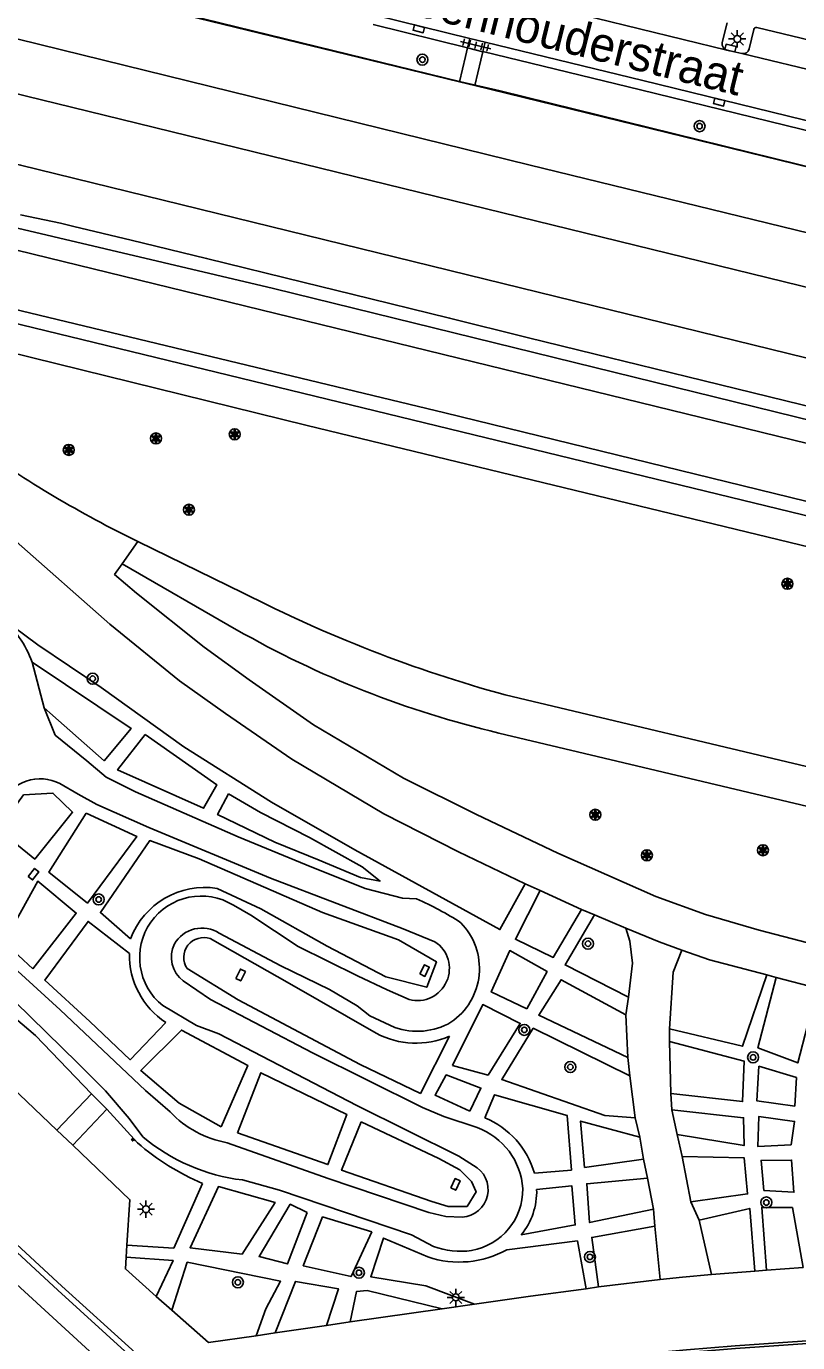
# Model space of a CAD drawing. Extents: x 131000 to 133014, y 396499 to 399001.
# Drawn here: x 132831.8 to 132887.8, y 397031.7 to 397127.3 of the extents above; entities that cross this region are included whole.
import ezdxf

# ---------------------------------------------------------------- set-up
doc = ezdxf.new("R2010")
doc.units = 0
for name, color, linetype in [('gg-afsc-hekwerk', 7, 'Continuous'), ('gg-afsc-muur', 7, 'Continuous'), ('gg-anno-openbare ruimte label', 7, 'Continuous'), ('gg-aspt-spoorlijn', 7, 'Continuous'), ('gg-knt-BGT kruinlijn', 7, 'Continuous'), ('gg-knt-trap', 7, 'Continuous'), ('gg-knt-verharding', 7, 'Continuous'), ('gg-kntw-beschoeiing', 7, 'Continuous'), ('gg-kntw-bovenkant insteek waterloop', 7, 'Continuous'), ('gt-grn-afwateringsgoot', 7, 'Continuous'), ('gt-grn-bladgrens', 7, 'Continuous'), ('gt-grn-groengrens', 7, 'Continuous'), ('gt-symb-boom', 7, 'Continuous'), ('gt-symb-kolk', 7, 'Continuous'), ('gt-symb-kolk center center', 7, 'Continuous'), ('gt-symb-lichtmast', 7, 'Continuous'), ('gt-symb-solitaire heester', 7, 'Continuous'), ('gt-symb-talud symbool', 7, 'Continuous'), ('gt-symb-tegel verharding', 7, 'Continuous'), ('gx-grn-maaiveld', 7, 'Continuous')]:
    doc.layers.add(name, color=color, linetype=linetype)

# ---------------------------------------------------------------- blocks, each defined once
blk = doc.blocks.new('gt0-BOOM')
at = {"layer": 'gt-symb-boom'}
for radius in [0.4, 0.2]:
    blk.add_circle((0, 0), radius, dxfattribs=at)
blk = doc.blocks.new('gt0-SH')
at = {"layer": 'gt-symb-solitaire heester'}
blk.add_circle((0, 0), 0.4, dxfattribs=at)
for centre, start, end in [((-0.346, 0.2), 270, 30), ((-0.346, -0.2), 330, 90), ((0, 0.4), 210, 330), ((0.346, 0.2), 150, 270), ((0.346, -0.2), 90, 210), ((0, -0.4), 30, 150)]:
    blk.add_arc(centre, 0.4, start, end, dxfattribs=at)
blk = doc.blocks.new('gt0-KOLKCC')
at = {"layer": 'gt-symb-kolk center center'}
blk.add_lwpolyline([(-0.375, 0.2), (0.375, 0.2), (0.375, -0.2), (-0.375, -0.2)], close=True, dxfattribs=at)
blk = doc.blocks.new('gt0-LMAST')
at = {"layer": 'gt-symb-lichtmast'}
for p, q in [((-0.182, 0.173), (-0.447, 0.438)), ((-0.005, 0.246), (-0.005, 0.621)), ((0.172, 0.173), (0.437, 0.438)), ((-0.255, -0.004), (-0.63, -0.004)), ((-0.182, -0.181), (-0.447, -0.446)), ((-0.005, -0.254), (-0.005, -0.629)), ((0.437, -0.446), (0.172, -0.181)), ((0.245, -0.004), (0.62, -0.004))]:
    blk.add_line(p, q, dxfattribs=at)
blk.add_circle((-0.005, -0.004), 0.25, dxfattribs=at)
blk = doc.blocks.new('gt0-TALUD_1')
at = {"layer": 'gt-symb-talud symbool'}
for p, q in [((0, -1), (0, 0)), ((-1, -1), (-1, 0)), ((-0.5, -2), (-0.5, 0)), ((0.5, -2), (0.5, 0)), ((1, -1), (1, 0))]:
    blk.add_line(p, q, dxfattribs=at)
blk = doc.blocks.new('gt0-KOLK')
at = {"layer": 'gt-symb-kolk'}
blk.add_lwpolyline([(0, 0), (0.375, 0), (0.375, 0.4), (-0.375, 0.4), (-0.375, 0), (0, 0)], dxfattribs=at)
blk = doc.blocks.new('gt0-TEG1')
at = {"layer": 'gt-symb-tegel verharding'}
for p, q in [((-1.125, 0), (1.125, 0)), ((-0.9, -0.25), (-0.9, 0.25)), ((-0.45, -0.25), (-0.45, 0.25)), ((0, -0.25), (0, 0.25)), ((0.45, -0.25), (0.45, 0.25)), ((0.9, -0.25), (0.9, 0.25))]:
    blk.add_line(p, q, dxfattribs=at)

msp = doc.modelspace()

# ---------------------------------------------------------------- linework, layer by layer
at = {"layer": 'gg-afsc-hekwerk'}
msp.add_lwpolyline([(132743.722, 397126.538), (132744.536, 397126.577), (132813.063, 397111.044), (132862.158, 397099.218), (133000, 397065.503)], dxfattribs=at)
msp.add_lwpolyline([(132743.722, 397126.538), (132744.536, 397126.577), (132813.063, 397111.044), (132862.158, 397099.218), (133000, 397065.503)], dxfattribs=at)
at = {"layer": 'gg-afsc-muur'}
for p, q in [((132863.23, 397123.285), (132864.332, 397123.015)), ((132863.23, 397123.285), (132864.332, 397123.015)), ((132864.332, 397123.015), (133000, 397089.727)), ((132864.332, 397123.015), (133000, 397089.727))]:
    msp.add_line(p, q, dxfattribs=at)
for points in [[(132863.23, 397123.285), (132715.526, 397159.224), (132687.717, 397165.418)], [(132863.23, 397123.285), (132715.526, 397159.224), (132687.717, 397165.418)], [(132839.683, 397030.941), (132834.325, 397035.787), (132825.79, 397043.687), (132818.913, 397050.439), (132810.97, 397058.632), (132768.608, 397104.245), (132768.313, 397103.967)], [(132839.187, 397030.821), (132834.052, 397035.502), (132825.503, 397043.392), (132818.645, 397050.165), (132810.679, 397058.363), (132768.313, 397103.967)]]:
    msp.add_lwpolyline(points, dxfattribs=at)
at = {"layer": 'gg-aspt-spoorlijn'}
for points in [[(132110.723, 397302.409), (132226.378, 397274.126), (132549.815, 397194.813), (132708.508, 397156.011), (132769.111, 397141.519), (132818.731, 397129.462), (132868.261, 397117.251), (133000, 397085.097)], [(132110.325, 397298.794), (132321.532, 397247.115), (132372.342, 397234.593), (132835.05, 397121.424), (133000, 397081.027)], [(132601.747, 397171.39), (132626.419, 397165.348), (132654.182, 397158.524), (132722.793, 397141.701), (132741.264, 397137.252), (132765.093, 397131.845), (132802.955, 397123.804), (132831.338, 397117.223), (133000, 397075.839)]]:
    msp.add_lwpolyline(points, dxfattribs=at)
at = {"layer": 'gg-knt-BGT kruinlijn'}
for p, q in [((132836.483, 397049.756), (132837.615, 397048.636)), ((132837.615, 397048.636), (132839.824, 397046.197))]:
    msp.add_line(p, q, dxfattribs=at)
msp.add_lwpolyline([(132827.694, 397058.002), (132832.434, 397053.999), (132836.483, 397049.756)], dxfattribs=at)
msp.add_arc((132851.68, 397059.951), 18.159, 229.23708, 246.92402, dxfattribs=at)
at = {"layer": 'gg-knt-trap'}
for p, q in [((132863.807, 397125.743), (132863.659, 397125.112)), ((132864.916, 397125.451), (132863.807, 397125.743)), ((132863.659, 397125.112), (132863.23, 397123.285)), ((132864.332, 397123.015), (132864.77, 397124.844)), ((132864.77, 397124.844), (132864.916, 397125.451))]:
    msp.add_line(p, q, dxfattribs=at)
at = {"layer": 'gg-knt-verharding'}
for p, q in [((132859.078, 397131.345), (132882.647, 397125.581)), ((132857.109, 397128.109), (132863.974, 397126.429)), ((132882.664, 397127.554), (132882.312, 397126.13)), ((132884.263, 397125.678), (132884.602, 397127.078)), ((132884.826, 397127.233), (132907.202, 397121.826)), ((132863.808, 397125.749), (132863.807, 397125.743)), ((132863.974, 397126.429), (132863.808, 397125.749)), ((132865.088, 397126.157), (132863.974, 397126.429)), ((132865.088, 397126.157), (132864.923, 397125.477)), ((132865.088, 397126.157), (132876.537, 397123.366)), ((132882.647, 397125.581), (132883.722, 397125.329)), ((132864.923, 397125.477), (132864.916, 397125.451)), ((132883.722, 397125.329), (132907.316, 397119.637)), ((132819.735, 397108.467), (133000, 397064.614)), ((132839.851, 397089.889), (132838.721, 397088.27)), ((132839.851, 397089.889), (132847.541, 397086.141)), ((132838.721, 397088.27), (132847.032, 397083.477)), ((132832.189, 397081.11), (132833.054, 397077.794)), ((132866.546, 397078.74), (133000, 397047.016)), ((132866.085, 397075.97), (133000, 397044.071)), ((132869.078, 397064.533), (132867.996, 397065.023)), ((132872.093, 397063.158), (132869.078, 397064.533)), ((132873.042, 397062.753), (132872.093, 397063.158)), ((132875.305, 397061.785), (132873.042, 397062.753)), ((132885.542, 397058.394), (132886.226, 397058.217)), ((132886.226, 397058.217), (132889.205, 397057.445)), ((132875.309, 397055.503), (132875.493, 397056.777)), ((132825.247, 397055.431), (132833.975, 397047.121)), ((132875.446, 397052.393), (132875.309, 397055.503)), ((132878.487, 397054.481), (132878.482, 397053.567)), ((132878.482, 397053.567), (132878.568, 397049.778)), ((132875.609, 397051.073), (132875.446, 397052.393)), ((132875.978, 397048.02), (132875.609, 397051.073)), ((132878.568, 397049.778), (132878.651, 397048.598)), ((132878.651, 397048.598), (132879.027, 397046.816)), ((132876.313, 397046.619), (132875.978, 397048.02)), ((132833.975, 397047.121), (132835.128, 397046.023)), ((132876.589, 397045.022), (132876.313, 397046.619)), ((132879.027, 397046.816), (132879.395, 397045.195)), ((132876.887, 397043.632), (132876.589, 397045.022)), ((132879.395, 397045.195), (132880.018, 397041.907)), ((132877.317, 397041.392), (132876.887, 397043.632)), ((132877.418, 397040.14), (132877.317, 397041.392)), ((132880.018, 397041.907), (132880.644, 397040.572)), ((132880.644, 397040.572), (132881.524, 397036.634)), ((132877.791, 397036.271), (132877.418, 397040.14)), ((132839.066, 397038.762), (132839.008, 397037.886)), ((132884.675, 397036.884), (132881.524, 397036.634)), ((132885.528, 397036.95), (132884.675, 397036.884)), ((132888.19, 397037.153), (132885.528, 397036.95)), ((132872.435, 397035.603), (132873.315, 397035.74)), ((132873.315, 397035.74), (132877.791, 397036.271)), ((132841.198, 397035.046), (132842.322, 397034.053)), ((132855.279, 397033.204), (132861.964, 397034.131)), ((132861.964, 397034.131), (132864.321, 397034.468)), ((132849.825, 397032.388), (132853.571, 397032.927)), ((132853.571, 397032.927), (132855.279, 397033.204)), ((132848.462, 397032.19), (132849.825, 397032.388))]:
    msp.add_line(p, q, dxfattribs=at)
for points in [[(132876.537, 397123.366), (132894.04, 397119.098), (132895.971, 397118.636)], [(132819.352, 397106.386), (132852.166, 397098.303), (133000, 397062.492)], [(132830.586, 397089.399), (132831.009, 397089.89), (132837.833, 397083.871), (132842.876, 397079.755), (132846.223, 397077.381), (132851.05, 397074.062), (132857.738, 397070.09), (132863.161, 397067.335), (132867.996, 397065.023)], [(132838.721, 397088.27), (132838.168, 397087.487), (132839.754, 397086.13), (132844.666, 397082.201), (132847.946, 397079.845), (132852.61, 397076.571), (132859.162, 397072.683), (132864.46, 397070.06), (132870.369, 397067.242), (132877.485, 397064.083), (132881.105, 397062.776), (132884.984, 397061.655), (132892.629, 397059.662), (132969.811, 397039.793), (132994.897, 397033.564)], [(132833.054, 397077.794), (132833.855, 397075.821), (132836.141, 397073.947), (132837.562, 397072.756), (132839.687, 397071.699), (132847.156, 397068.418), (132852.078, 397066.394), (132856.375, 397064.686), (132859.085, 397063.978), (132860.11, 397063.917)], [(132834.201, 397072.291), (132835.529, 397071.53), (132836.879, 397070.786), (132840.652, 397069.099), (132849.493, 397065.43), (132859.136, 397061.757), (132861.436, 397060.81)], [(132859.575, 397056.606), (132857.967, 397057.316), (132855.805, 397058.336), (132851.515, 397060.468), (132848.063, 397062.729), (132846.803, 397063.457)], [(132842.208, 397048.439), (132840.405, 397049.997), (132834.209, 397055.871), (132830.587, 397059.174), (132827.651, 397061.975)], [(132875.493, 397056.777), (132875.789, 397059.256), (132875.595, 397060.847), (132875.305, 397061.785)], [(132875.305, 397061.785), (132877.737, 397060.801), (132879.372, 397060.186)], [(132840.218, 397046.628), (132839.223, 397047.973), (132837.506, 397049.974), (132835.509, 397051.998), (132829.762, 397057.57), (132827.885, 397059.238), (132826.044, 397060.729)], [(132858.517, 397054.586), (132856.714, 397055.43), (132855.792, 397056.163), (132853.788, 397057.348), (132850.24, 397059.049), (132845.772, 397061.425)], [(132879.372, 397060.186), (132878.744, 397058.585), (132878.487, 397054.481)], [(132879.372, 397060.186), (132881.394, 397059.503), (132885.542, 397058.394)], [(132843.158, 397057.957), (132845.141, 397056.606), (132852.538, 397052.725), (132860.54, 397048.771), (132862.083, 397048.109), (132864.506, 397047.305)], [(132841.68, 397056.164), (132844.121, 397054.726), (132845.736, 397054.113), (132855.766, 397048.916), (132863.185, 397045.226), (132864.238, 397044.562)], [(132863.418, 397040.792), (132862.234, 397040.855), (132860.996, 397041.135), (132853.69, 397043.617), (132846.349, 397046.204)], [(132835.128, 397046.023), (132839.285, 397042.065), (132839.066, 397038.762)], [(132861.328, 397038.679), (132859.743, 397039.525), (132850.136, 397042.759), (132847.459, 397043.499)], [(132839.008, 397037.886), (132838.951, 397037.034), (132841.198, 397035.046)], [(132881.524, 397036.634), (132879.424, 397036.441), (132877.791, 397036.271)], [(132864.321, 397034.468), (132868.377, 397035.058), (132872.435, 397035.603)], [(132842.322, 397034.053), (132844.992, 397031.691), (132848.462, 397032.19)]]:
    msp.add_lwpolyline(points, dxfattribs=at)
for centre, radius, start, end in [((132884.787, 397127.05), 0.187, 77.89309, 171.47061), ((132882.757, 397126.025), 0.457, 166.68479, 256.09832), ((132883.816, 397125.777), 0.458, 258.18448, 347.46778), ((132876.02, 397164.354), 82.784, 234.55006, 244.09319), ((132892.331, 397173.055), 97.776, 242.73629, 254.70946), ((132824.793, 397078.381), 7.883, 20.25318, 50.02292), ((132882.526, 397145.629), 71.573, 240.27025, 256.72026), ((132832.764, 397069.584), 3.065, 62.04044, 156.76633), ((132844.454, 397059.661), 4.464, 58.25044, 231.57698), ((132851.562, 397044.182), 21.507, 56.86839, 66.58125), ((132844.513, 397059.485), 2.313, 57.01582, 149.92114), ((132859.932, 397058.872), 4.741, 304.26201, 44.43908), ((132844.46, 397059.692), 2.169, 153.96862, 233.10832), ((132860.157, 397058.862), 2.33, 255.53878, 56.7058), ((132860.16, 397059.198), 4.896, 250.39261, 299.90517), ((132847.684, 397053.631), 7.546, 223.47607, 259.81027), ((132862.767, 397042.547), 5.066, 3.74731, 69.92205), ((132849.182, 397057.429), 14.036, 230.30979, 262.94968), ((132863.291, 397042.794), 2.006, 273.6342, 61.82363), ((132863.327, 397042.815), 4.496, 279.99664, 0.80757), ((132863.243, 397043.539), 5.224, 248.48776, 279.51569)]:
    msp.add_arc(centre, radius, start, end, dxfattribs=at)
at = {"layer": 'gg-kntw-beschoeiing'}
msp.add_lwpolyline([(132460.968, 397221.491), (132472.095, 397218.828), (132606.287, 397185.908), (132627.542, 397180.727), (132657.34, 397172.95), (132661.179, 397171.893), (132682.088, 397166.735), (132697.501, 397163.402), (132708.929, 397160.855), (132733.496, 397154.939), (132756.362, 397149.473), (132863.318, 397123.264), (132866.173, 397122.629), (132900.542, 397114.157), (132962.797, 397098.928), (132983.614, 397093.835), (133000, 397089.82)], dxfattribs=at)
at = {"layer": 'gg-kntw-bovenkant insteek waterloop'}
msp.add_lwpolyline([(132837.526, 397029.978), (132827.47, 397039.198), (132823.128, 397044.233), (132817.697, 397050.027), (132814.73, 397052.131), (132810.15, 397056.405), (132804.614, 397062.756), (132799.042, 397069.211), (132795.158, 397073.739), (132788.79, 397079.515), (132783.386, 397085.76), (132775.35, 397094.947), (132771.108, 397099.012), (132766.744, 397102.471)], dxfattribs=at)
at = {"layer": 'gt-grn-afwateringsgoot'}
msp.add_lwpolyline([(132870.348, 397030.292), (132870.358, 397030.086), (132879.781, 397030.974), (132883.278, 397031.25), (132891.284, 397031.814), (132900, 397032.288), (132915.314, 397032.795), (132921.102, 397032.831), (132929.344, 397032.758), (132929.334, 397032.949), (132921.073, 397033.037), (132915.264, 397032.997), (132900.003, 397032.498), (132891.247, 397032.01), (132883.247, 397031.443), (132879.708, 397031.164), (132870.348, 397030.292)], dxfattribs=at)
at = {"layer": 'gt-grn-bladgrens'}
msp.add_lwpolyline([(132831.333, 397113.621), (132834.236, 397113.002), (132835.216, 397112.765), (132839.362, 397111.785), (132844.848, 397110.445), (132851.93, 397108.699), (132855.403, 397107.856), (132862.508, 397106.114), (132868.149, 397104.706), (132873.073, 397103.492), (132876.26, 397102.716), (132879.817, 397101.839), (132891.584, 397098.972)], dxfattribs=at)
at = {"layer": 'gt-grn-groengrens'}
for p, q in [((132856.943, 397127.429), (132863.808, 397125.749)), ((132864.923, 397125.477), (132876.371, 397122.686)), ((132836.483, 397049.756), (132833.975, 397047.121)), ((132837.615, 397048.636), (132835.128, 397046.023))]:
    msp.add_line(p, q, dxfattribs=at)
for points in [[(132876.371, 397122.686), (132893.876, 397118.418), (132895.808, 397117.955)], [(132867.996, 397065.023), (132866.165, 397061.691), (132855.61, 397067.483), (132849.577, 397070.947), (132843.21, 397074.975), (132837.191, 397079.275), (132832.601, 397082.382), (132829.858, 397084.422)], [(132832.189, 397081.11), (132839.363, 397076.299), (132837.409, 397073.958), (132833.054, 397077.794)], [(132840.386, 397075.87), (132838.385, 397073.287), (132844.633, 397070.504), (132845.59, 397072.217), (132840.386, 397075.87)], [(132829.713, 397068.95), (132832.368, 397066.806), (132835.113, 397070.216), (132833.685, 397071.608), (132831.557, 397071.475), (132829.713, 397068.95)], [(132846.441, 397071.54), (132845.655, 397070.043), (132849.813, 397068.041), (132853.041, 397066.735), (132856.025, 397065.465), (132857.45, 397065.21), (132856.151, 397066.251), (132852.328, 397068.375), (132848.769, 397070.185), (132846.441, 397071.54)], [(132836.095, 397070.154), (132833.39, 397065.869), (132836.191, 397063.621), (132839.776, 397068.462), (132836.095, 397070.154)], [(132839.33, 397061.013), (132837.141, 397062.924), (132840.727, 397068.159), (132844.307, 397066.819), (132853.27, 397062.922), (132858.796, 397060.95), (132861.549, 397059.348), (132860.845, 397057.504), (132857.878, 397058.257), (132853.604, 397060.479), (132848.804, 397063.191), (132845.615, 397064.68)], [(132832.219, 397058.841), (132830.14, 397060.773), (132832.587, 397065.206), (132835.384, 397062.885), (132832.219, 397058.841)], [(132872.093, 397063.158), (132870.04, 397059.672), (132867.28, 397060.983), (132869.078, 397064.533)], [(132875.493, 397056.777), (132870.899, 397059.123), (132873.042, 397062.753)], [(132839.243, 397059.955), (132836.246, 397062.282), (132833.092, 397058.025), (132836.379, 397055.008), (132839.297, 397052.238), (132841.889, 397054.952)], [(132857.173, 397054.161), (132850.878, 397057.782), (132845.117, 397061.031)], [(132868.109, 397055.942), (132865.535, 397057.163), (132866.876, 397060.16), (132869.582, 397058.634), (132868.109, 397055.942)], [(132843.433, 397058.86), (132847.135, 397056.596), (132856.014, 397051.897), (132860.382, 397049.793), (132862.493, 397053.943)], [(132875.446, 397052.393), (132868.979, 397055.473), (132870.607, 397058.047), (132875.309, 397055.503)], [(132885.542, 397058.394), (132883.793, 397053.214), (132878.487, 397054.481)], [(132889.205, 397057.445), (132887.794, 397052.003), (132884.904, 397053.109), (132886.226, 397058.217)], [(132862.717, 397051.817), (132865.299, 397051.123), (132867.637, 397054.872), (132864.915, 397056.237), (132862.717, 397051.817)], [(132845.92, 397047.371), (132842.862, 397049.084), (132840.064, 397051.455), (132843.025, 397054.391), (132847.85, 397051.809), (132845.92, 397047.371)], [(132875.978, 397048.02), (132873.793, 397048.189), (132866.29, 397050.797), (132868.582, 397054.519), (132875.609, 397051.073)], [(132878.482, 397053.567), (132883.894, 397052.141), (132883.793, 397049.19), (132878.568, 397049.778)], [(132847.1, 397046.92), (132853.661, 397044.62), (132855.037, 397048.269), (132848.781, 397051.29), (132847.1, 397046.92)], [(132863.985, 397048.508), (132864.783, 397050.181), (132862.266, 397051.136), (132861.447, 397049.656), (132863.985, 397048.508)], [(132887.586, 397048.87), (132884.816, 397049.255), (132884.969, 397051.765), (132887.701, 397050.938), (132887.586, 397048.87)], [(132868.67, 397043.993), (132871.359, 397044.223), (132871.044, 397048.186), (132865.758, 397049.686), (132865.074, 397048.018)], [(132878.651, 397048.598), (132883.855, 397048.021), (132883.9, 397046.003), (132879.027, 397046.816)], [(132887.326, 397046.053), (132884.901, 397045.932), (132884.96, 397048.105), (132887.561, 397047.749), (132887.326, 397046.053)], [(132856.085, 397047.732), (132861.731, 397045.057), (132863.249, 397044.228), (132864.103, 397043.391), (132864.426, 397042.636), (132863.771, 397041.566), (132862.404, 397041.562), (132861.205, 397041.935), (132854.661, 397044.21), (132856.085, 397047.732)], [(132876.589, 397045.022), (132872.314, 397044.411), (132872.016, 397047.777), (132876.313, 397046.619)], [(132879.395, 397045.195), (132883.912, 397045.108), (132884.152, 397042.493), (132880.018, 397041.907)], [(132885.341, 397042.741), (132885.129, 397044.918), (132887.351, 397044.94), (132887.512, 397042.615), (132885.341, 397042.741)], [(132877.317, 397041.392), (132872.671, 397040.411), (132872.465, 397043.229), (132876.887, 397043.632)], [(132844.563, 397043.245), (132842.466, 397038.537), (132839.066, 397038.762)], [(132847.434, 397038.1), (132843.657, 397038.58), (132845.712, 397043.016), (132849.824, 397041.857), (132847.434, 397038.1)], [(132867.708, 397039.508), (132871.627, 397040.236), (132871.382, 397043.083), (132868.828, 397042.816)], [(132852.164, 397041.131), (132850.93, 397041.737), (132848.664, 397037.931), (132850.718, 397037.399), (132852.164, 397041.131)], [(132880.644, 397040.572), (132884.314, 397041.43), (132884.675, 397036.884)], [(132888.19, 397037.153), (132887.409, 397041.5), (132885.182, 397041.509), (132885.528, 397036.95)], [(132856.864, 397039.732), (132855.345, 397036.478), (132851.869, 397037.268), (132853.274, 397040.814), (132856.864, 397039.732)], [(132873.315, 397035.74), (132872.831, 397039.329), (132877.418, 397040.14)], [(132864.321, 397034.468), (132860.776, 397035.815), (132856.777, 397036.475), (132857.705, 397039.282), (132860.933, 397037.909)], [(132866.656, 397038.425), (132871.789, 397039.069), (132872.435, 397035.603)], [(132841.198, 397035.046), (132842.412, 397037.66), (132839.008, 397037.886)], [(132842.322, 397034.053), (132843.448, 397037.52), (132850.226, 397036.148), (132849.159, 397034.142), (132848.462, 397032.19)], [(132849.825, 397032.388), (132851.32, 397036.133), (132854.429, 397035.595), (132853.571, 397032.927)], [(132855.279, 397033.204), (132855.73, 397035.394), (132856.509, 397035.463), (132861.964, 397034.131)]]:
    msp.add_lwpolyline(points, dxfattribs=at)
for centre, radius, start, end in [((132844.719, 397058.997), 5.753, 81.03654, 159.48653), ((132844.64, 397059.663), 1.449, 70.77515, 213.62486), ((132845.093, 397059.848), 5.851, 178.9519, 236.79527), ((132860.058, 397059.537), 6.101, 241.78242, 293.52454), ((132862.691, 397042.27), 6.222, 16.07408, 67.48215), ((132863.888, 397042.645), 4.942, 320.60532, 1.98524), ((132863.208, 397044.677), 7.14, 251.42468, 298.87932)]:
    msp.add_arc(centre, radius, start, end, dxfattribs=at)
at = {"layer": 'gx-grn-maaiveld'}
for points in [[(132787.353, 397122.652), (132802.22, 397119.42), (132814.791, 397116.682), (132820.447, 397114.991), (132824.289, 397113.853), (132829.453, 397113.032), (132849.706, 397108.265), (132918.155, 397091.44), (132972.159, 397078.244), (133000, 397071.423)], [(132808.53, 397116.133), (132828.863, 397111.582), (133000, 397069.735)]]:
    msp.add_lwpolyline(points, dxfattribs=at)

# ---------------------------------------------------------------- block references
at = {"layer": 'gt-symb-boom'}
for p in [(132860.53, 397124.887), (132880.664, 397120.055), (132836.572, 397079.915), (132837.012, 397063.877), (132872.561, 397060.665), (132867.93, 397054.403), (132871.273, 397051.707), (132884.553, 397052.405), (132885.515, 397041.867), (132872.698, 397037.912), (132855.917, 397036.76), (132847.123, 397036.068)]:
    msp.add_blockref('gt0-BOOM', p, dxfattribs=at)
at = {"layer": 'gt-symb-kolk'}
for p, rotation in [((132860.316, 397127.322), 166.28353067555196), ((132882.86, 397125.53), -13.46677689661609), ((132882.142, 397121.996), 166.2971100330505)]:
    msp.add_blockref('gt0-KOLK', p, dxfattribs=dict(at, rotation=rotation))
at = {"layer": 'gt-symb-kolk center center'}
for p, rotation in [((132832.285, 397065.716), 51.60483549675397), ((132847.32, 397058.391), 62.91163184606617), ((132860.689, 397058.717), 64.39857051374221), ((132862.927, 397043.182), 65.21076938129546)]:
    msp.add_blockref('gt0-KOLKCC', p, dxfattribs=dict(at, rotation=rotation))
at = {"layer": 'gt-symb-lichtmast'}
for p in [(132883.407, 397126.397), (132840.455, 397041.381), (132862.959, 397034.973)]:
    msp.add_blockref('gt0-LMAST', p, dxfattribs=at)
at = {"layer": 'gt-symb-solitaire heester'}
for p in [(132846.898, 397097.671), (132834.843, 397096.538), (132841.175, 397097.367), (132843.568, 397092.189), (132887.048, 397086.809), (132873.091, 397070.033), (132876.836, 397067.088), (132885.265, 397067.456)]:
    msp.add_blockref('gt0-SH', p, dxfattribs=at)
at = {"layer": 'gt-symb-talud symbool', "xscale": 0.09982484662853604, "yscale": 0.09982484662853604, "rotation": -47.8421378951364}
msp.add_blockref('gt0-TALUD_1', (132839.564, 397046.484), dxfattribs=at)
at = {"layer": 'gt-symb-tegel verharding', "rotation": -13.535856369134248}
msp.add_blockref('gt0-TEG1', (132864.4, 397125.947), dxfattribs=at)

# ---------------------------------------------------------------- texts
at = {"layer": 'gg-anno-openbare ruimte label'}
msp.add_text('Alleenhouderstraat', height=2.5, rotation=346, dxfattribs=at).set_placement((132856.219, 397129.051))

doc.saveas('drawing.dxf')
